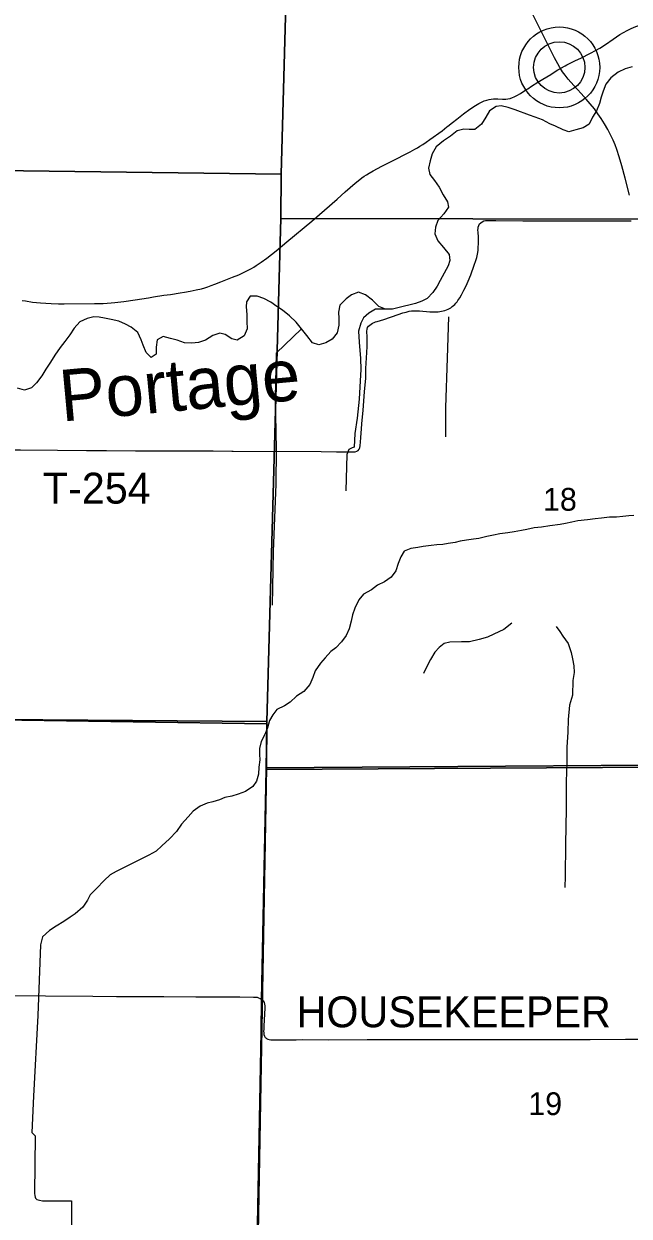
# Model space of a CAD drawing. Extents: x 1443599 to 1910620, y 1028088 to 1361369.
# Drawn here: x 1682452 to 1688334, y 1229998 to 1241579 of the extents above; entities that cross this region are included whole.
import ezdxf

# ---------------------------------------------------------------- set-up
doc = ezdxf.new("R2010")
doc.units = 0
for name, color, linetype in [('GM_X_Major_River', 7, 'Continuous'), ('GM_X_Major_River_Text', 7, 'Continuous'), ('GM_X_Minor_River', 7, 'Continuous'), ('GM_X_Section', 7, 'Continuous'), ('GM_X_Section_Text', 7, 'Continuous'), ('GM_X_State_Route', 7, 'Continuous'), ('GM_X_Township', 7, 'Continuous'), ('GM_X_Township_Road', 7, 'Continuous'), ('GM_X_Township_Road_Text', 7, 'Continuous'), ('GM_X_Unincorporated', 7, 'Continuous'), ('GM_X_Unincorporated_Location', 7, 'Continuous')]:
    doc.layers.add(name, color=color, linetype=linetype)

msp = doc.modelspace()

# ---------------------------------------------------------------- linework, layer by layer
at = {"layer": 'GM_X_Major_River'}
for points in [[(1688362, 1241162), (1688294, 1241143), (1688229, 1241110), (1688156, 1241055), (1688109, 1240992), (1688083, 1240926), (1688062, 1240866), (1688045, 1240806), (1688016, 1240735), (1687978, 1240671), (1687945, 1240604), (1687888, 1240569), (1687816, 1240548), (1687747, 1240531), (1687692, 1240550), (1687620, 1240584), (1687563, 1240609), (1687493, 1240646), (1687421, 1240674), (1687366, 1240693), (1687226, 1240744), (1687159, 1240767), (1687091, 1240783), (1687041, 1240777), (1686977, 1240733), (1686941, 1240673), (1686901, 1240604), (1686836, 1240551), (1686780, 1240552), (1686728, 1240557), (1686664, 1240540), (1686598, 1240489), (1686529, 1240444), (1686460, 1240385), (1686421, 1240316), (1686400, 1240248), (1686386, 1240178), (1686399, 1240117), (1686442, 1240056), (1686487, 1239991), (1686528, 1239918), (1686570, 1239849), (1686579, 1239797), (1686532, 1239732), (1686475, 1239669), (1686452, 1239605), (1686446, 1239539), (1686475, 1239472), (1686530, 1239407), (1686585, 1239339), (1686592, 1239279), (1686577, 1239227), (1686538, 1239158), (1686497, 1239087), (1686469, 1239032), (1686426, 1238968), (1686371, 1238912), (1686320, 1238885), (1686258, 1238862), (1686207, 1238851), (1686137, 1238834), (1686086, 1238821), (1686034, 1238806), (1685965, 1238808), (1685902, 1238835), (1685839, 1238894), (1685772, 1238947), (1685705, 1238973), (1685636, 1238948), (1685585, 1238907), (1685522, 1238848), (1685511, 1238780), (1685513, 1238716)], [(1685513, 1238716), (1685512, 1238651), (1685497, 1238579), (1685448, 1238516), (1685387, 1238479), (1685320, 1238460), (1685257, 1238482), (1685202, 1238551), (1685149, 1238616), (1685098, 1238681), (1685033, 1238743), (1684966, 1238798), (1684912, 1238835), (1684851, 1238875), (1684784, 1238912), (1684718, 1238935), (1684650, 1238935), (1684617, 1238879), (1684614, 1238829), (1684618, 1238755), (1684619, 1238687), (1684624, 1238618), (1684593, 1238549), (1684526, 1238506), (1684472, 1238519), (1684408, 1238562), (1684357, 1238573), (1684290, 1238552), (1684219, 1238508), (1684151, 1238485), (1684084, 1238478), (1684014, 1238479), (1683941, 1238505), (1683879, 1238524), (1683805, 1238542), (1683748, 1238511), (1683739, 1238438), (1683738, 1238370), (1683690, 1238338), (1683642, 1238386), (1683611, 1238457), (1683592, 1238510), (1683561, 1238580), (1683494, 1238634), (1683441, 1238663), (1683375, 1238690), (1683301, 1238708), (1683237, 1238721), (1683183, 1238730), (1683133, 1238733), (1683067, 1238716), (1682998, 1238683), (1682941, 1238622), (1682900, 1238557), (1682850, 1238492), (1682805, 1238434), (1682752, 1238361), (1682712, 1238292), (1682667, 1238226), (1682626, 1238159), (1682576, 1238091), (1682528, 1238044), (1682459, 1238021), (1682391, 1238039)]]:
    msp.add_lwpolyline(points, dxfattribs=at)
at = {"layer": 'GM_X_Minor_River'}
for points in [[(1685965, 1238808), (1685869, 1238807), (1685806, 1238770), (1685754, 1238724), (1685727, 1238672), (1685703, 1238595), (1685712, 1238488), (1685723, 1238329), (1685726, 1238222), (1685721, 1238112), (1685710, 1237932), (1685691, 1237750), (1685670, 1237600), (1685662, 1237467), (1685644, 1237460), (1685610, 1237443), (1685590, 1237397), (1685582, 1237042)], [(1686580, 1238734), (1686567, 1238333), (1686551, 1237852), (1686549, 1237566)], [(1685149, 1238616), (1684905, 1238381), (1684895, 1237951), (1684904, 1237447), (1684901, 1237108), (1684874, 1236454), (1684865, 1235934)], [(1688273, 1236794), (1688211, 1236788), (1688144, 1236786), (1688064, 1236778), (1688004, 1236772), (1687929, 1236762), (1687835, 1236751), (1687778, 1236740), (1687716, 1236726), (1687665, 1236717), (1687563, 1236702), (1687482, 1236691), (1687410, 1236683), (1687341, 1236668), (1687289, 1236658), (1687218, 1236646), (1687154, 1236634), (1687079, 1236624), (1687015, 1236612), (1686951, 1236599), (1686874, 1236581), (1686821, 1236573), (1686755, 1236563), (1686693, 1236553), (1686642, 1236542), (1686574, 1236530), (1686523, 1236523), (1686465, 1236519), (1686409, 1236511), (1686332, 1236501), (1686280, 1236492), (1686214, 1236482), (1686149, 1236456), (1686117, 1236402), (1686089, 1236337), (1686067, 1236265), (1686021, 1236204), (1685958, 1236160), (1685889, 1236126), (1685829, 1236083), (1685754, 1236041), (1685706, 1235983), (1685670, 1235905), (1685646, 1235840), (1685632, 1235776), (1685614, 1235704), (1685586, 1235637), (1685539, 1235578), (1685485, 1235519), (1685434, 1235482), (1685380, 1235420), (1685334, 1235369), (1685282, 1235296), (1685260, 1235230), (1685232, 1235161), (1685172, 1235094), (1685103, 1235050), (1685039, 1234990), (1684984, 1234955), (1684911, 1234919), (1684873, 1234868), (1684841, 1234811), (1684819, 1234741), (1684793, 1234676), (1684759, 1234608), (1684741, 1234539), (1684742, 1234482), (1684746, 1234432), (1684736, 1234360), (1684732, 1234292), (1684714, 1234224), (1684679, 1234173), (1684607, 1234123), (1684536, 1234097), (1684472, 1234077), (1684405, 1234063), (1684352, 1234042), (1684290, 1234022), (1684233, 1234009), (1684166, 1233979), (1684099, 1233933), (1684049, 1233878), (1683983, 1233804), (1683937, 1233733), (1683867, 1233662), (1683793, 1233596), (1683737, 1233544), (1683666, 1233504), (1683609, 1233475), (1683538, 1233439), (1683485, 1233414), (1683408, 1233376), (1683349, 1233346), (1683292, 1233314), (1683232, 1233257), (1683157, 1233181), (1683098, 1233118), (1683072, 1233067), (1683026, 1233000), (1682952, 1232934), (1682901, 1232903)], [(1688381, 1236803), (1688331, 1236799), (1688273, 1236794)], [(1687195, 1235757), (1687117, 1235695), (1687020, 1235652), (1686959, 1235623), (1686876, 1235600), (1686783, 1235578), (1686705, 1235575), (1686593, 1235572), (1686538, 1235559), (1686487, 1235523), (1686446, 1235476), (1686403, 1235404), (1686370, 1235345), (1686337, 1235270)], [(1687625, 1235727), (1687662, 1235678), (1687689, 1235633), (1687741, 1235561), (1687772, 1235474), (1687785, 1235411), (1687797, 1235342), (1687799, 1235280), (1687787, 1235200), (1687783, 1235060), (1687754, 1234960), (1687740, 1234822), (1687738, 1234700), (1687730, 1234555), (1687728, 1234411), (1687721, 1234218), (1687721, 1233955), (1687715, 1233612), (1687712, 1233299), (1687709, 1233191)], [(1682901, 1232903), (1682842, 1232859), (1682768, 1232815), (1682701, 1232774), (1682633, 1232712), (1682613, 1232634)], [(1682613, 1232634), (1682589, 1231946), (1682546, 1231165)], [(1682546, 1231165), (1682531, 1230812), (1682562, 1230777), (1682556, 1230218), (1682558, 1230200), (1682563, 1230184), (1682567, 1230174), (1682575, 1230165), (1682579, 1230161), (1682605, 1230155), (1682635, 1230148), (1682914, 1230147), (1682920, 1229459)]]:
    msp.add_lwpolyline(points, dxfattribs=at)
at = {"layer": 'GM_X_Section'}
for points in [[(1679757, 1245430), (1685094, 1245401), (1685086, 1244953), (1684954, 1240120), (1679688, 1240186)], [(1685086, 1244953), (1690707, 1244955), (1690543, 1239680), (1684949, 1239688), (1684954, 1240120)], [(1684954, 1240120), (1684949, 1239688), (1684813, 1234803), (1679589, 1234843), (1679688, 1240186)], [(1684949, 1239688), (1690543, 1239680), (1690385, 1234393), (1684810, 1234353), (1684813, 1234803)], [(1679589, 1234843), (1684813, 1234803), (1684810, 1234353), (1684723, 1229473), (1679465, 1229524)], [(1684810, 1234353), (1690385, 1234393), (1690253, 1229120), (1684720, 1229091), (1684723, 1229473)]]:
    msp.add_lwpolyline(points, close=True, dxfattribs=at)
at = {"layer": 'GM_X_State_Route'}
for points in [[(1687666, 1241146), (1687660, 1241154), (1687640, 1241190), (1687610, 1241248), (1687581, 1241307), (1687518, 1241431), (1687270, 1241931)], [(1687666, 1241146), (1687669, 1241147), (1687711, 1241171), (1687728, 1241180), (1687814, 1241222), (1687864, 1241246), (1687958, 1241293), (1688007, 1241319), (1688049, 1241344), (1688104, 1241379), (1688180, 1241431), (1688243, 1241474), (1688279, 1241495), (1688314, 1241514), (1688353, 1241533), (1688399, 1241552), (1688439, 1241566), (1688505, 1241587), (1688599, 1241615), (1688640, 1241628), (1688697, 1241644), (1688771, 1241662), (1688828, 1241675), (1688882, 1241685)], [(1686563, 1240578), (1686572, 1240585), (1686618, 1240620), (1686659, 1240653), (1686726, 1240706), (1686787, 1240751), (1686842, 1240787), (1686874, 1240805), (1686901, 1240818), (1686926, 1240830), (1686951, 1240838), (1686974, 1240844), (1686992, 1240848), (1687016, 1240850), (1687039, 1240849), (1687059, 1240849), (1687104, 1240848), (1687137, 1240848), (1687156, 1240850), (1687178, 1240855), (1687202, 1240863), (1687217, 1240869), (1687243, 1240882), (1687277, 1240903), (1687321, 1240930), (1687342, 1240944), (1687350, 1240949), (1687386, 1240972), (1687447, 1241011), (1687495, 1241040), (1687572, 1241088), (1687605, 1241110), (1687641, 1241131), (1687666, 1241146)], [(1688336, 1239914), (1688294, 1240081), (1688263, 1240200), (1688237, 1240287), (1688215, 1240357), (1688197, 1240404), (1688178, 1240449), (1688153, 1240501), (1688126, 1240552), (1688093, 1240609), (1688063, 1240658), (1688030, 1240705), (1687996, 1240752), (1687954, 1240803), (1687917, 1240847), (1687868, 1240902), (1687796, 1240981), (1687742, 1241042), (1687711, 1241080), (1687687, 1241113), (1687666, 1241146)], [(1682435, 1238893), (1682467, 1238887), (1682538, 1238875), (1682613, 1238868), (1682718, 1238862), (1682790, 1238859), (1682845, 1238859), (1683140, 1238861), (1683223, 1238863), (1683262, 1238865), (1683300, 1238868), (1683337, 1238871), (1683425, 1238881), (1683535, 1238897), (1683665, 1238917), (1683713, 1238926), (1683814, 1238942), (1683876, 1238951), (1683973, 1238965), (1684012, 1238972), (1684067, 1238982), (1684128, 1238995), (1684179, 1239006), (1684210, 1239015), (1684240, 1239024), (1684272, 1239036), (1684309, 1239050), (1684367, 1239072), (1684480, 1239117), (1684540, 1239142), (1684573, 1239157), (1684600, 1239169), (1684632, 1239185), (1684663, 1239202), (1684688, 1239216), (1684711, 1239231), (1684759, 1239264), (1684812, 1239303), (1684903, 1239374), (1685009, 1239461), (1685252, 1239662), (1685498, 1239876), (1685574, 1239948), (1685671, 1240031), (1685716, 1240066), (1685738, 1240084), (1685760, 1240100), (1685782, 1240113), (1685809, 1240130), (1685848, 1240152), (1685931, 1240196), (1686046, 1240254), (1686180, 1240322), (1686205, 1240335), (1686229, 1240349), (1686252, 1240362), (1686277, 1240376), (1686300, 1240391), (1686328, 1240408), (1686362, 1240431), (1686397, 1240456), (1686516, 1240541), (1686563, 1240578)]]:
    msp.add_lwpolyline(points, dxfattribs=at)
at = {"layer": 'GM_X_Township'}
for points in [[(1695686, 1234412), (1693554, 1234401), (1689711, 1234366), (1684807, 1234336), (1684814, 1234779), (1682213, 1234819), (1679582, 1234813), (1676891, 1234863), (1674317, 1234889), (1674286, 1234890), (1674292, 1235244), (1674346, 1240281), (1674346, 1242746), (1674370, 1243215), (1674492, 1245523), (1674492, 1250747), (1671577, 1250816), (1669283, 1250871), (1669367, 1256110)], [(1671577, 1250816), (1674492, 1250747), (1674492, 1245523), (1674370, 1243215), (1674346, 1242746), (1674346, 1240281), (1674292, 1235244), (1674286, 1234890), (1674317, 1234889), (1676891, 1234863), (1679582, 1234813), (1682213, 1234819), (1684814, 1234779), (1684807, 1234336), (1684762, 1232099), (1684757, 1231793), (1684707, 1229066)], [(1695360, 1218494), (1693451, 1218508), (1690109, 1218505), (1689982, 1218509), (1687448, 1218622), (1684390, 1218758), (1684463, 1221594), (1684471, 1221885), (1684621, 1226450), (1684707, 1229066), (1684757, 1231793), (1684762, 1232099), (1684807, 1234336), (1689711, 1234366), (1693554, 1234401), (1695686, 1234412)]]:
    msp.add_lwpolyline(points, dxfattribs=at)
at = {"layer": 'GM_X_Township_Road'}
for points in [[(1684272, 1237431), (1684291, 1237431), (1684472, 1237429), (1684488, 1237429), (1685342, 1237424), (1685490, 1237423), (1685605, 1237422), (1685638, 1237421), (1685654, 1237423), (1685671, 1237423), (1685687, 1237428), (1685702, 1237436), (1685711, 1237448), (1685717, 1237461), (1685721, 1237482), (1685725, 1237517), (1685727, 1237562), (1685733, 1237646), (1685737, 1237695), (1685749, 1237826), (1685763, 1238005), (1685774, 1238137), (1685777, 1238232), (1685784, 1238387), (1685787, 1238446), (1685787, 1238495), (1685787, 1238547), (1685786, 1238580), (1685786, 1238595), (1685787, 1238613), (1685793, 1238628), (1685802, 1238641), (1685813, 1238653), (1685826, 1238663), (1685840, 1238671), (1685855, 1238678), (1685871, 1238683), (1685887, 1238688), (1685949, 1238708), (1686089, 1238756), (1686136, 1238771), (1686168, 1238779), (1686198, 1238787), (1686220, 1238790), (1686249, 1238792), (1686297, 1238790), (1686397, 1238783), (1686446, 1238782), (1686479, 1238783), (1686495, 1238784), (1686511, 1238787), (1686527, 1238790), (1686543, 1238794), (1686559, 1238800), (1686574, 1238806), (1686588, 1238814), (1686602, 1238822), (1686616, 1238832), (1686628, 1238843), (1686640, 1238854), (1686651, 1238866), (1686662, 1238879), (1686671, 1238892), (1686689, 1238919), (1686706, 1238948), (1686729, 1238991), (1686751, 1239035), (1686770, 1239081), (1686795, 1239142), (1686829, 1239234), (1686845, 1239281), (1686854, 1239310), (1686861, 1239343), (1686866, 1239377), (1686868, 1239409), (1686870, 1239442), (1686869, 1239507), (1686866, 1239557), (1686865, 1239574), (1686866, 1239590), (1686867, 1239605), (1686873, 1239621), (1686881, 1239635), (1686894, 1239647), (1686906, 1239656), (1686923, 1239664), (1686939, 1239668), (1686957, 1239668), (1686973, 1239669), (1687039, 1239669), (1687302, 1239665), (1687499, 1239664), (1687597, 1239665), (1687696, 1239664), (1687794, 1239664), (1688073, 1239664), (1688254, 1239665), (1688354, 1239667)], [(1682297, 1237442), (1682321, 1237442), (1682338, 1237442), (1682419, 1237440), (1682781, 1237437), (1683060, 1237435), (1683257, 1237435), (1683536, 1237433), (1683684, 1237433), (1683930, 1237433), (1684111, 1237432), (1684272, 1237431)], [(1682172, 1232142), (1682253, 1232141), (1682663, 1232139), (1683123, 1232135), (1683353, 1232133), (1683583, 1232132), (1683813, 1232132), (1684125, 1232129), (1684552, 1232127), (1684684, 1232126), (1684700, 1232125), (1684718, 1232124), (1684734, 1232120), (1684750, 1232114), (1684765, 1232103), (1684778, 1232090), (1684788, 1232075)], [(1684788, 1232075), (1684791, 1232057), (1684793, 1232040), (1684793, 1232022), (1684784, 1231843), (1684783, 1231811), (1684782, 1231794), (1684783, 1231778), (1684786, 1231762), (1684791, 1231748), (1684798, 1231735), (1684803, 1231730)], [(1684803, 1231730), (1684809, 1231725), (1684822, 1231717), (1684836, 1231713), (1684852, 1231711), (1684868, 1231710), (1684901, 1231711), (1684947, 1231710), (1684997, 1231712), (1685033, 1231712), (1685098, 1231712), (1685163, 1231713), (1685410, 1231712), (1685787, 1231713), (1686395, 1231713), (1686707, 1231713), (1687479, 1231714), (1687955, 1231715), (1688300, 1231716), (1688956, 1231717)]]:
    msp.add_lwpolyline(points, dxfattribs=at)
at = {"layer": 'GM_X_Unincorporated'}
for radius in [393, 249]:
    msp.add_circle((1687655, 1241156), radius, dxfattribs=at)
at = {"layer": 'GM_X_Unincorporated_Location'}
msp.add_line((1687655, 1241156), (1687655, 1241156), dxfattribs=at)

# ---------------------------------------------------------------- texts
at = {"layer": 'GM_X_Major_River_Text'}
msp.add_text('Portage', height=500.3, rotation=5.2619, dxfattribs=at).set_placement((1682822, 1237715))
at = {"layer": 'GM_X_Section_Text'}
for s, p in [('18', (1687497, 1236850)), ('19', (1687354, 1230980))]:
    msp.add_text(s, height=221, rotation=0, dxfattribs=at).set_placement(p)
at = {"layer": 'GM_X_Township_Road_Text'}
for s, p in [('T-254', (1682637, 1236919)), ('HOUSEKEEPER', (1685102, 1231833))]:
    msp.add_text(s, height=300, rotation=0, dxfattribs=at).set_placement(p)

doc.saveas('drawing.dxf')
